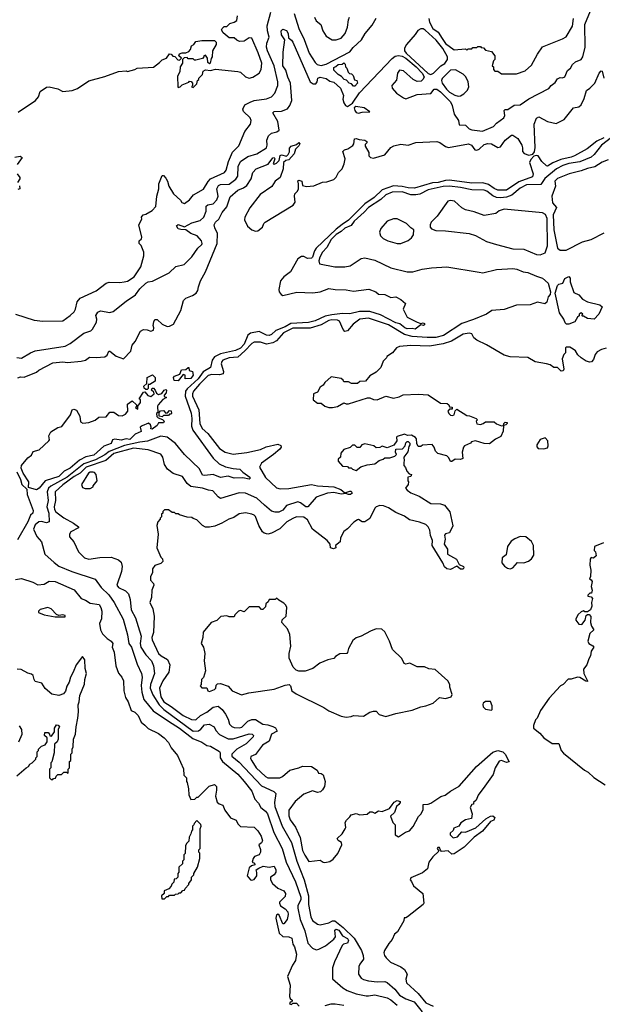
# Model space of a CAD drawing. Extents: x 2210602 to 2357277, y 510288 to 673808.
# Tile 362 of 464: x 2290579 to 2295265, y 616272 to 624195. Entities that reach past the tile are written whole.
import ezdxf

# ---------------------------------------------------------------- set-up
doc = ezdxf.new("R2010")
doc.units = 0

msp = doc.modelspace()

# ---------------------------------------------------------------- linework, layer by layer
at = {"layer": '0CON05XD'}
for points in [[(2290545, 621826.7), (2290695, 621777.5), (2290765, 621768.8), (2290925, 621772.5), (2290986.4, 621813.6), (2291018, 621845), (2291028.6, 621865), (2291040.8, 621925), (2291064.5, 621955.5), (2291195, 622013.8), (2291274.2, 622075.8), (2291298.3, 622081.7), (2291385, 622080), (2291420, 622085), (2291445, 622091.2), (2291501.2, 622125), (2291552.5, 622205), (2291577.5, 622295), (2291577.5, 622325), (2291557, 622377), (2291540, 622395), (2291540, 622415), (2291558.3, 622431.7), (2291562.5, 622445), (2291537.5, 622545), (2291560.7, 622589.3), (2291560, 622605), (2291572.5, 622625), (2291595, 622628.8), (2291645, 622659.2), (2291675, 622692.5), (2291682, 622775), (2291698, 622835), (2291698.8, 622875), (2291725, 622940), (2291735, 622940), (2291755, 622920), (2291769.2, 622895), (2291778.6, 622855), (2291815, 622793.8), (2291872, 622742), (2291883.2, 622723.2), (2291905, 622716.2), (2291945, 622746.7), (2291976.2, 622785), (2292057.9, 622832.1), (2292095.9, 622894.1), (2292115, 622913.6), (2292225.7, 622965), (2292240, 622985), (2292260, 623055), (2292291.7, 623128.3), (2292340.9, 623179.1), (2292390.8, 623295), (2292436.2, 623355), (2292440, 623385), (2292433.8, 623405), (2292380, 623455), (2292373.1, 623475), (2292390.2, 623509.8), (2292432, 623532), (2292465, 623544.4), (2292565, 623558.1), (2292605.5, 623574.5), (2292632, 623605), (2292654.3, 623665), (2292656.7, 623695), (2292626, 623825), (2292571.3, 623945), (2292564.7, 623975), (2292567.5, 624005), (2292586.7, 624055), (2292572.5, 624105), (2292570.5, 624145), (2292600, 624255)], [(2292698, 623935), (2292713, 624033), (2292685, 624073.3), (2292682, 624105), (2292695, 624118.8), (2292725, 624108), (2292737.5, 624085), (2292740, 624050), (2292765, 624031.2), (2292775, 624013.3), (2292915, 623695.7), (2292938.7, 623678.7), (2292960, 623680), (2292972.5, 623695), (2292978.1, 623725), (2292995, 623733.5), (2293045, 623722.2), (2293075, 623700), (2293105, 623692.7), (2293158.9, 623645), (2293182.5, 623585), (2293179.2, 623555), (2293185.4, 623525), (2293199.5, 623505), (2293215, 623496.9), (2293255.6, 623524.4), (2293313.1, 623606.9), (2293575, 623883.8), (2293599.6, 623900.4), (2293625, 623907.2), (2293655, 623900.8), (2293685, 623885.8), (2293769.1, 623815), (2293816.5, 623765), (2293831.6, 623735), (2293825, 623716.1), (2293809, 623701), (2293775, 623698.6), (2293743.2, 623713.2), (2293665, 623783.9), (2293635, 623788.4), (2293618.8, 623765), (2293610.5, 623709.5), (2293571.4, 623665), (2293575.3, 623645), (2293609.3, 623605), (2293665, 623565.6), (2293685, 623559.4), (2293777, 623593), (2293885, 623600), (2293913.1, 623635), (2293935, 623636.7), (2293965, 623615.6), (2294045.3, 623535.3), (2294058.6, 623505), (2294073.4, 623435), (2294108.4, 623385), (2294115, 623348.8), (2294165, 623346), (2294195, 623317.5), (2294215, 623309.4), (2294302.8, 623297.2), (2294390, 623335), (2294415, 623361.9), (2294472.9, 623405), (2294480, 623425), (2294476.7, 623463.3), (2294485, 623472.5), (2294505, 623473.3), (2294555, 623506.5), (2294605, 623509.2), (2294675, 623557.1), (2294835, 623640), (2294855, 623666.2), (2294885, 623690), (2294905, 623720), (2294925, 623728.8), (2294945, 623726.7), (2294963.9, 623736.1), (2294984, 623785), (2295008.8, 623805), (2295026.7, 623835), (2295050, 623855), (2295095.6, 623875), (2295107.5, 623895), (2295127.1, 623975), (2295124.6, 624155.4), (2295171.2, 624265)], [(2290568.3, 623451.7), (2290707.5, 623545), (2290730, 623575), (2290745, 623616.7), (2290795, 623651.2), (2290815, 623654), (2290885, 623638.8), (2290925, 623616.2), (2291000, 623625), (2291045, 623640), (2291136.1, 623703.9), (2291265, 623738.8), (2291375, 623778.8), (2291435, 623782.5), (2291445, 623777.5), (2291505, 623793.3), (2291525, 623806), (2291655, 623813.3), (2291705, 623850), (2291725, 623873.3), (2291760, 623885), (2291785, 623920), (2291798.3, 623918.3), (2291811.7, 623901.7), (2291828.3, 623898.3), (2291851.7, 623871.7), (2291865, 623870), (2291880, 623885), (2291860, 623905), (2291865, 623920), (2291885, 623927.5), (2291915, 623927.5), (2291940.7, 623939.3), (2291952.5, 623955), (2291960, 623985), (2291980, 623995), (2291995, 624020), (2292045, 624026.7), (2292145, 624027.5), (2292160, 624015), (2292160, 623995), (2292130, 623945), (2292127.5, 623895), (2292118.3, 623881.7), (2292110, 623845), (2292105, 623840), (2292091.7, 623851.7), (2292090, 623885), (2292075, 623910), (2292060, 623905), (2292060, 623895), (2292048.3, 623881.7), (2291995, 623870), (2291985, 623870), (2291975, 623880), (2291935, 623880), (2291925, 623890), (2291901.7, 623888.3), (2291890, 623875), (2291890, 623845), (2291870, 623815), (2291867.5, 623775), (2291848.3, 623741.7), (2291850, 623655), (2291855, 623650), (2291870, 623655), (2291885, 623670), (2291938.3, 623691.7), (2291945, 623700), (2291958.3, 623698.3), (2291970, 623685), (2291970, 623665), (2291960, 623655), (2291975, 623650), (2292005, 623680), (2292010, 623705), (2292020, 623715), (2292020, 623725), (2292050, 623755), (2292055, 623780), (2292075, 623792.5), (2292115, 623787.5), (2292155, 623797.5), (2292335, 623778.8), (2292355, 623773.8), (2292395.9, 623735.9), (2292425, 623723.8), (2292455, 623733.3), (2292504.2, 623765.8), (2292522, 623795), (2292525.9, 623844.1), (2292497.6, 623927.6), (2292445.9, 624045.9), (2292425, 624050), (2292385, 624023.3), (2292348.3, 624018.3), (2292325, 624030), (2292305, 624050), (2292265, 624050), (2292215, 624090), (2292203.6, 624113.6), (2292207.5, 624125), (2292225, 624140), (2292245, 624140), (2292270, 624165), (2292305, 624174), (2292325, 624188.8), (2292330, 624225)], [(2292786.5, 624245), (2292824.5, 624125), (2292867.8, 624035), (2292907.5, 623925), (2292955, 623850), (2292972.5, 623835), (2293005, 623827.5), (2293045, 623838.1), (2293235, 623936.7), (2293260.1, 623969.9), (2293327.3, 624032.7), (2293357.1, 624085), (2293415, 624150), (2293445, 624206)], [(2292951.2, 624215), (2292963.8, 624185), (2293000, 624155), (2293016.2, 624105), (2293043, 624063), (2293092, 624032), (2293125, 624032), (2293165, 624046), (2293196.4, 624083.6), (2293215.7, 624135), (2293222.5, 624195), (2293232, 624215)], [(2293870, 624205), (2293875.8, 624175), (2293902.5, 624125), (2293943.9, 624093.9), (2293978, 624045), (2294002.9, 624002.9), (2294075, 623953.3), (2294165, 623960), (2294175, 623950), (2294185, 623960), (2294215, 623960), (2294225, 623970), (2294255, 623970), (2294265, 623980), (2294285, 623980), (2294291.7, 623971.7), (2294308.3, 623968.3), (2294325, 623950), (2294375, 623940), (2294400, 623905), (2294400, 623875), (2294390, 623865), (2294380, 623825), (2294390, 623815), (2294390, 623795), (2294401.7, 623781.7), (2294425, 623780), (2294455, 623760), (2294575, 623760), (2294645, 623782.5), (2294695, 623830), (2294743, 623917), (2294783.9, 623976.1), (2294945, 624040), (2294975, 624057.5), (2295026.4, 624143.6), (2295034, 624205)], [(2293885, 623753.8), (2293906.4, 623763.6), (2293967.5, 623825), (2293997.7, 623842.3), (2294018.8, 623875), (2294020.8, 623895), (2293983.1, 623963.1), (2293929.7, 624029.7), (2293841.2, 624111.2), (2293825, 624120.6), (2293805, 624122), (2293780.7, 624109.3), (2293760.8, 624075), (2293690, 623995), (2293673.1, 623965), (2293672.9, 623945), (2293687.3, 623925), (2293865, 623762), (2293885, 623753.8)], [(2290556.1, 621476.1), (2290595, 621472), (2290665, 621514), (2290705, 621529.2), (2290945, 621568), (2290985, 621590), (2291095, 621672.9), (2291151.7, 621691.7), (2291166, 621705), (2291197.6, 621762.4), (2291200.8, 621785), (2291190.8, 621815), (2291207.6, 621842.4), (2291228.3, 621851.7), (2291305, 621839.2), (2291332.3, 621847.7), (2291435, 621930), (2291510.3, 621979.7), (2291545, 622028.6), (2291594.2, 622075), (2291613.3, 622085), (2291648.7, 622091.3), (2291780.9, 622159.1), (2291835, 622210), (2291902.5, 622225), (2291965, 622286.2), (2292013, 622357), (2292044, 622385), (2292048, 622395), (2292042, 622415), (2292005.5, 622455.5), (2291955, 622475.7), (2291915, 622504), (2291875, 622506), (2291855, 622513.1), (2291840.8, 622535), (2291855, 622546.9), (2291905, 622528), (2291965, 622559.6), (2292030.8, 622579.2), (2292059.5, 622605), (2292079.4, 622655), (2292080, 622695), (2292092.5, 622705), (2292135, 622714.4), (2292165.6, 622745), (2292174.5, 622775.5), (2292165.9, 622835), (2292178.7, 622861.3), (2292195, 622869.6), (2292265, 622872.5), (2292318.3, 622911.7), (2292333.8, 622936.2), (2292336.2, 623015), (2292354.4, 623055), (2292415, 623093.3), (2292486.7, 623115), (2292563.3, 623165), (2292569.2, 623185), (2292565.8, 623225), (2292580.2, 623259.8), (2292605, 623282.9), (2292647.6, 623292.4), (2292666.2, 623305), (2292655.6, 623375), (2292616, 623445), (2292625, 623457.1), (2292685, 623460), (2292731.9, 623478.1), (2292752, 623505), (2292768.1, 623545), (2292757.3, 623685), (2292735, 623731.2), (2292719.6, 623789.6), (2292694.5, 623825), (2292698, 623935)], [(2292016.4, 622046.4), (2292034.2, 622095), (2292074.4, 622165), (2292167.3, 622395), (2292171.1, 622475), (2292148.9, 622518.9), (2292144.5, 622545.5), (2292154.3, 622565), (2292181.4, 622588.6), (2292206.9, 622643.1), (2292245, 622688), (2292270.9, 622769.1), (2292335, 622824.4), (2292379.1, 622840.9), (2292405, 622860.8), (2292440.8, 622915), (2292454.1, 622965.9), (2292480, 622995), (2292576.7, 623033.3), (2292615, 623083.8), (2292625, 623086), (2292630, 623075), (2292617.5, 623035), (2292625, 623031.2), (2292645, 623039.2), (2292667.5, 623062.5), (2292675, 623102), (2292685, 623107.1), (2292725, 623098), (2292739.7, 623110.3), (2292748.1, 623131.9), (2292749.5, 623160.5), (2292762.7, 623177.3), (2292805, 623192), (2292825, 623207.5), (2292832, 623195), (2292825, 623178.8), (2292797.1, 623152.9), (2292785.5, 623114.5), (2292745, 623067.5), (2292719.3, 623060.7), (2292700, 623045), (2292699.4, 622995), (2292674, 622925), (2292635, 622895.8), (2292606.3, 622853.7), (2292512.9, 622787.1), (2292429.5, 622680.5), (2292390.5, 622605), (2292387.5, 622585), (2292412.4, 622532.4), (2292445, 622503.3), (2292475, 622492.5), (2292495, 622496.7), (2292533.3, 622525), (2292543.8, 622555), (2292554.2, 622565.8), (2292778, 622702), (2292793.6, 622726.4), (2292788.8, 622775), (2292793.3, 622795), (2292813.3, 622815), (2292822.5, 622835), (2292823, 622873), (2292815, 622897.5), (2292825, 622902.5), (2292847.5, 622895), (2292855, 622860), (2292885, 622853.8), (2292945, 622857.5), (2293015, 622886.7), (2293049.3, 622890.7), (2293105, 622910), (2293125, 622927.5), (2293144.2, 622965.8), (2293174, 622996), (2293190, 623035), (2293196.7, 623075), (2293177.5, 623135), (2293191.7, 623148.3), (2293217.5, 623155), (2293257.7, 623182.3), (2293266.7, 623195), (2293272.5, 623235), (2293285, 623240), (2293310.7, 623230.7), (2293355, 623226.7), (2293370, 623215), (2293370, 623205), (2293358.3, 623191.7), (2293358.3, 623178.3), (2293387.5, 623125), (2293388.3, 623098.3), (2293400, 623085), (2293425, 623080), (2293515, 623108.8), (2293564.1, 623165.9), (2293589.5, 623180.5), (2293645, 623192.5), (2293703.6, 623186.4), (2293765, 623206.2), (2293935, 623214.3), (2293957.4, 623207.4), (2294003.6, 623173.6), (2294026.9, 623166.9), (2294190, 623195), (2294212, 623185), (2294238.8, 623148.8), (2294255, 623146), (2294275, 623154.2), (2294315, 623190), (2294345, 623198.9), (2294375, 623195.8), (2294425, 623167.5), (2294445, 623172), (2294484, 623225), (2294535, 623266), (2294545, 623267.1), (2294585, 623238.1), (2294617.7, 623185), (2294624.4, 623165), (2294624.3, 623135), (2294637.3, 623117.3), (2294675, 623104.1), (2294706.7, 623113.3), (2294718.5, 623131.5), (2294725.4, 623165.4), (2294716.2, 623355), (2294736.1, 623403.9), (2294755, 623413.3), (2294825, 623376), (2294895, 623360), (2294958.9, 623391.1), (2295033.2, 623486.8), (2295077.5, 623495), (2295095, 623511.2), (2295118.7, 623561.3), (2295138.8, 623625), (2295165.7, 623644.3), (2295203.8, 623685), (2295240, 623765), (2295255, 623782.5), (2295265, 623780), (2295278, 623725)], [(2293275, 623660), (2293265, 623660), (2293248.3, 623678.3), (2293230, 623685), (2293208.3, 623708.3), (2293190, 623715), (2293168.3, 623738.3), (2293140, 623755), (2293105, 623790), (2293105, 623810), (2293122.5, 623817.5), (2293140, 623835), (2293171.7, 623838.3), (2293185, 623847.5), (2293198.3, 623838.3), (2293200, 623815), (2293210, 623805), (2293221.7, 623771.7), (2293231.7, 623761.7), (2293248.3, 623758.3), (2293260, 623745), (2293271.7, 623711.7), (2293290, 623705), (2293297.5, 623685), (2293275, 623660)], [(2294105, 623580.5), (2294125, 623582.2), (2294152, 623598), (2294181.4, 623628.6), (2294192.5, 623655), (2294185.7, 623695), (2294166.7, 623735), (2294146.7, 623756.7), (2294085, 623790.8), (2294045, 623790), (2293977.7, 623722.3), (2293971.2, 623705), (2293977.5, 623685), (2294011.1, 623635), (2294035, 623612.2), (2294077.7, 623587.7), (2294105, 623580.5)], [(2293305, 623442.5), (2293335, 623451.4), (2293395.8, 623454.2), (2293350.6, 623485), (2293283.5, 623496.5), (2293270.5, 623485), (2293273.7, 623463.7), (2293285, 623448.5), (2293305, 623442.5)], [(2295276.4, 623245), (2295221.2, 623218.8), (2295142.9, 623155), (2295040.7, 623099.3), (2295015, 623087.7), (2294931.3, 623068.7), (2294867.1, 623042.9), (2294825, 623015.4), (2294815, 623018.2), (2294778.2, 623055), (2294749.4, 623099.4), (2294735, 623102.9), (2294713.2, 623096.8), (2294689, 623071), (2294680.3, 623045), (2294709.1, 622955), (2294705, 622930), (2294595, 622891.3), (2294495, 622822.5), (2294425, 622824.1), (2294395, 622836.7), (2294348.7, 622868.7), (2294305, 622881.9), (2294215, 622879.2), (2294035, 622903.1), (2294005, 622902), (2293945, 622884), (2293898.6, 622881.4), (2293755, 622839.2), (2293705, 622841.6), (2293655, 622852.2), (2293585, 622857.4), (2293493.8, 622826.2), (2293430.3, 622765), (2293355, 622712.5), (2293225, 622580.7), (2293172.1, 622547.9), (2293125, 622509.5), (2292963.2, 622356.8), (2292949.3, 622335), (2292935.3, 622285), (2292925.5, 622275), (2292895, 622273.8), (2292865, 622288.5), (2292845, 622290), (2292815, 622270.4), (2292756.2, 622165), (2292704.6, 622125.4), (2292677.2, 622092.8), (2292663.6, 622025), (2292665.6, 622005), (2292682.4, 621982.4), (2292695, 621975.8), (2292808.2, 622001.8), (2292937.9, 621997.9), (2292995, 622006), (2293065, 622031.9), (2293115.8, 622024.2), (2293205, 622022.5), (2293265, 622010.6), (2293387, 622027), (2293442.5, 622005), (2293465, 621986.7), (2293515, 621983.8), (2293565, 621958.8), (2293605, 621966), (2293645, 621942.5), (2293681.7, 621911.7), (2293663.3, 621865), (2293695, 621802.5), (2293775, 621761.2), (2293805, 621750), (2293825, 621756.2), (2293835, 621750), (2293835, 621740), (2293827, 621733), (2293805, 621740), (2293760, 621705), (2293735, 621710.8), (2293695, 621707.9), (2293675.8, 621715), (2293636.8, 621746.8), (2293605, 621756.5), (2293481.3, 621821.3), (2293395, 621847.9), (2293312.5, 621847.5), (2293235, 621828.8), (2293175, 621831.4), (2293091, 621819), (2293035, 621810.5), (2292955, 621772.6), (2292902.8, 621757.2), (2292760.9, 621749.1), (2292715, 621724), (2292638.2, 621695), (2292605, 621662.3), (2292585, 621653.3), (2292565, 621656.7), (2292504.5, 621685.5), (2292435, 621672.3), (2292412.9, 621657.1), (2292385.3, 621585), (2292355, 621551.9), (2292315, 621532.3), (2292195, 621505.7), (2292145, 621481.6), (2292127.4, 621455), (2292115, 621396.9), (2292055, 621362.5), (2292013.6, 621306.4), (2291927, 621225), (2291913.9, 621205), (2291909.5, 621165), (2291958.6, 621028.6), (2291964.5, 620985), (2291961.1, 620925), (2291970.8, 620890.9), (2292136, 620666), (2292182.3, 620622.3), (2292235, 620597.3), (2292295, 620582.5), (2292348.7, 620578.7), (2292373.8, 620553.8), (2292430, 620515), (2292433.3, 620505), (2292425, 620496.7), (2292375, 620508.9), (2292305, 620505.7), (2292255, 620522.9), (2292195, 620511.4), (2292134.6, 620534.6), (2292067.1, 620527.1), (2292050.6, 620530.6), (2292025, 620581.4), (2291903.8, 620695), (2291832.5, 620785), (2291765, 620834.4), (2291715, 620843.8), (2291606.5, 620803.5), (2291545, 620795.8), (2291422.5, 620767.5), (2291298.9, 620721.1), (2291265, 620693.9), (2291187.9, 620652.1), (2291095, 620622), (2290960, 620515), (2290828.8, 620441.2), (2290810.4, 620425), (2290800.3, 620395), (2290807.3, 620327.3), (2290798.1, 620275), (2290814.2, 620225), (2290817.5, 620155), (2290795, 620147.1), (2290755, 620157.5), (2290733.8, 620155), (2290705, 620130), (2290691.1, 620095), (2290716.4, 620036.4), (2290753.6, 619993.6), (2290781.2, 619895), (2290856.4, 619826.4), (2290895, 619798.1), (2290998.8, 619755), (2291185, 619692.5), (2291235.4, 619625.4), (2291295, 619566.7), (2291340, 619505), (2291411.4, 619371.4), (2291446.7, 619245), (2291457.9, 619175), (2291478.2, 619145), (2291525, 619010), (2291560, 618935), (2291565.5, 618905), (2291556.2, 618836.2), (2291560.4, 618785), (2291578.5, 618725), (2291653.3, 618633.3), (2291775, 618550), (2291865, 618495.3), (2291970.8, 618410.8), (2292045, 618380.6), (2292085, 618354.2), (2292115, 618348.1), (2292185.8, 618305.8), (2292192, 618295), (2292192.9, 618255), (2292209.5, 618225), (2292332.9, 618125), (2292385, 618064.2), (2292445, 617986), (2292471.7, 617921.7), (2292500.3, 617890.3), (2292518.8, 617855), (2292555, 617827.5), (2292572.2, 617805), (2292622.7, 617655), (2292689.5, 617525), (2292721.8, 617415), (2292797.7, 617257.7), (2292840, 617135), (2292839.6, 617115), (2292816.5, 617065), (2292815.5, 617045), (2292836.4, 616955), (2292872.6, 616862.6), (2292897.1, 616765), (2292935, 616723.2), (2292965, 616711.5), (2292984, 616716), (2293038.7, 616741.3), (2293105, 616796), (2293119.4, 616815), (2293115, 616868.8), (2293125, 616876.2), (2293145, 616870), (2293175, 616824.4), (2293215, 616801.4), (2293224.4, 616785), (2293215, 616764.4), (2293184.4, 616755.6), (2293173.3, 616745), (2293110, 616615), (2293094.3, 616565.7), (2293095, 616477.5), (2293177.1, 616405), (2293212.7, 616382.7), (2293285, 616356.1), (2293365, 616341.2), (2293385, 616339.1), (2293435, 616347.8), (2293535.5, 616325.5), (2293565, 616308.6), (2293615, 616265.6)], [(2295375, 623272.7), (2295259.6, 623185), (2295199.6, 623110.4), (2295175, 623089.6), (2295085, 623050.5), (2294995, 623037.6), (2294947.1, 623022.9), (2294897.9, 622995), (2294804.1, 622915.9), (2294770.7, 622869.3), (2294655, 622865.2), (2294605, 622839.6), (2294537.5, 622782.5), (2294495, 622766.6), (2294445, 622760.3), (2294415, 622764.7), (2294385, 622778.7), (2294337.1, 622815), (2294315, 622822.1), (2294215, 622826.7), (2294123.3, 622845), (2294035, 622854.7), (2293985, 622853.7), (2293865, 622825.2), (2293798.4, 622791.6), (2293765.3, 622784.7), (2293725, 622786.1), (2293655, 622809.5), (2293575, 622808.1), (2293524.5, 622785), (2293482.8, 622747.2), (2293385, 622682.8), (2293349.3, 622645), (2293270.4, 622575), (2293245, 622539.5), (2293195, 622518.1), (2293165, 622491), (2293125, 622466.5), (2293084.2, 622425), (2293048.5, 622361.5), (2293015.7, 622325), (2292993.3, 622285), (2292985.8, 622255), (2292991.7, 622231.7), (2293115, 622206.2), (2293195, 622206.2), (2293235.9, 622214.1), (2293326.4, 622273.6), (2293355, 622278.8), (2293435, 622260), (2293565, 622198.6), (2293695, 622165.8), (2293740, 622165), (2293815, 622188.8), (2293890.5, 622199.5), (2294015, 622206.2), (2294275, 622163.8), (2294305, 622158.8), (2294415, 622186), (2294545, 622193.8), (2294577.3, 622187.3), (2294627.5, 622165), (2294665, 622161.1), (2294735, 622130.6), (2294785, 622116.2), (2294829.4, 622075), (2294847.8, 622005), (2294845.8, 621985), (2294830, 621965), (2294818.8, 621921.2), (2294801.7, 621908.3), (2294745, 621922.5), (2294685, 621899.5), (2294575, 621897.8), (2294475, 621863.6), (2294377.5, 621855), (2294333.7, 621826.3), (2294228.4, 621781.6), (2294135, 621750.4), (2293987.2, 621652.8), (2293925, 621638.3), (2293857.8, 621637.7), (2293736, 621646), (2293675, 621661.4), (2293545, 621740), (2293385, 621793.2), (2293315, 621784.5), (2293260.6, 621745), (2293215, 621692), (2293195, 621686.2), (2293181.9, 621701.9), (2293150.2, 621770.2), (2293135, 621778.2), (2293088.7, 621778.7), (2293065, 621773.2), (2293005, 621739.7), (2292915, 621712.8), (2292775, 621712.5), (2292700.9, 621675), (2292645, 621611.8), (2292615.8, 621595), (2292565, 621584.6), (2292515, 621600), (2292465, 621601.2), (2292445, 621588.2), (2292390.7, 621529.3), (2292335, 621480), (2292265, 621473.1), (2292214.4, 621455), (2292204.4, 621445), (2292200, 621425), (2292218.9, 621365), (2292214.5, 621345.5), (2292185, 621337.1), (2292125, 621341.2), (2292095, 621330.9), (2292025, 621263.5), (2291976.7, 621205), (2291968.2, 621185), (2291969.6, 621165), (2292019.7, 621055), (2292028.9, 620945), (2292047.3, 620905), (2292093.6, 620865), (2292185.6, 620745), (2292231.2, 620715), (2292295, 620700), (2292405, 620712), (2292515, 620737.1), (2292562.2, 620757.8), (2292655, 620778.1), (2292678.3, 620768.3), (2292681.2, 620755), (2292671.2, 620738.8), (2292620, 620695), (2292524.3, 620625.7), (2292508, 620595), (2292555, 620511.4), (2292645, 620427.1), (2292675, 620420), (2292745, 620423.8), (2292925.5, 620454.5), (2292975, 620444.6), (2293105, 620435.5), (2293163.3, 620415), (2293195, 620387.5), (2293235, 620401.2), (2293245, 620400), (2293252.5, 620385), (2293240, 620375), (2293225, 620373.8), (2293201.7, 620381.7), (2293165, 620378), (2293105, 620390.6), (2293055, 620384.5), (2292965, 620351.9), (2292896.7, 620275), (2292881.2, 620275), (2292838.6, 620308.6), (2292815, 620314.4), (2292725, 620284.6), (2292695, 620249.4), (2292663.2, 620233.2), (2292635, 620231.9), (2292605, 620240.8), (2292549.1, 620289.1), (2292485.4, 620345.4), (2292395, 620385.7), (2292345, 620388.6), (2292195, 620343.3), (2292175, 620356.7), (2292132.5, 620405), (2292098.8, 620408.8), (2292050, 620425), (2291955, 620439.2), (2291925, 620462), (2291887.9, 620517.9), (2291812.6, 620542.6), (2291769.1, 620579.1), (2291744, 620615), (2291731.2, 620675), (2291715, 620700), (2291613.4, 620733.4), (2291495, 620747.7), (2291336.7, 620705), (2291271.7, 620648.3), (2291115, 620593), (2291065, 620546.4), (2291018.6, 620518.6), (2290925, 620451.3), (2290865.6, 620395), (2290867.1, 620325), (2290855.6, 620275), (2290858.5, 620255), (2290871.1, 620235), (2290935, 620186), (2291012.5, 620145), (2291051.2, 620115), (2291052.5, 620105), (2290990, 620075), (2290980, 620055), (2290980, 620035), (2291014.1, 619994.1), (2291052.7, 619912.7), (2291100, 619865), (2291135, 619853.8), (2291225, 619866.2), (2291315, 619870), (2291375, 619848.8), (2291395, 619830), (2291404.2, 619795), (2291398.8, 619755), (2291361.2, 619645), (2291373.3, 619625), (2291429.4, 619599.4), (2291453.1, 619575), (2291468.6, 619528.6), (2291475, 619446.7), (2291511.7, 619381.7), (2291531.5, 619311.5), (2291556.5, 619235), (2291548.9, 619175), (2291553.1, 619145), (2291592.7, 619085), (2291638.5, 619035), (2291656.5, 618995), (2291662.5, 618935), (2291631.1, 618845), (2291628.2, 618815), (2291651, 618761), (2291702, 618682), (2291739.6, 618645), (2291975, 618470.5), (2292017.7, 618472.3), (2292036.7, 618485), (2292065, 618520.8), (2292104.1, 618525.9), (2292143.3, 618505), (2292157.5, 618475), (2292185, 618442.9), (2292255, 618408.2), (2292295, 618408.7), (2292425, 618447.8), (2292450, 618445), (2292460, 618435), (2292458.2, 618425), (2292401, 618369), (2292324.4, 618325), (2292285.8, 618285), (2292285, 618267.5), (2292345, 618221.4), (2292525, 618029.1), (2292622, 617985), (2292639.1, 617969.1), (2292628.1, 617895), (2292630.8, 617865), (2292690.4, 617705), (2292765.3, 617575), (2292807.3, 617425), (2292868.4, 617275), (2292902.4, 617145), (2292901.5, 617075), (2292920, 616975), (2292935, 616947.5), (2292975, 616918), (2292995, 616912.5), (2293065, 616928.2), (2293095, 616943.4), (2293115, 616943.5), (2293181.2, 616891.2), (2293268.4, 616805), (2293328.2, 616705), (2293343.1, 616665), (2293344.4, 616635), (2293314, 616595), (2293307.5, 616575), (2293304, 616515), (2293325, 616483.3), (2293345, 616471.2), (2293385, 616460), (2293455, 616453.5), (2293515, 616455.6), (2293535, 616447.5), (2293596.9, 616395), (2293635, 616346.5), (2293686, 616315), (2293751.2, 616291.2), (2293815, 616212)], [(2290539.3, 623089.3), (2290583.6, 623096.4), (2290600, 623085), (2290559.5, 623030.5)], [(2295313, 623067), (2295265, 623048.8), (2295205, 623010), (2295145, 622998.5), (2295095, 622978.1), (2294997.5, 622955), (2294905, 622917.1), (2294883.1, 622895), (2294887.7, 622855), (2294858.6, 622775), (2294865, 622720.8), (2294896, 622685), (2294869.6, 622625), (2294874.5, 622505), (2294905, 622356.2), (2294925, 622341.4), (2294975, 622340.8), (2295105, 622406.2), (2295175, 622426.7), (2295278.8, 622481.2)], [(2290560, 622955), (2290580, 622925), (2290580, 622915), (2290562.5, 622885)], [(2290577, 622857), (2290580, 622835), (2290565, 622827.5)], [(2294765, 622302.5), (2294805, 622318.8), (2294824.6, 622375), (2294822, 622595), (2294807.3, 622627.3), (2294785, 622641.8), (2294475, 622670), (2294435, 622656.7), (2294410, 622635), (2294315, 622620), (2294235, 622650), (2294164.1, 622664.1), (2294135, 622680), (2294075.9, 622735.9), (2294045, 622740), (2294022.5, 622735), (2293937.5, 622615), (2293890, 622565), (2293880, 622545), (2293880, 622525), (2293891.7, 622511.7), (2293925, 622500), (2294005, 622496.7), (2294195, 622473.3), (2294245, 622457.5), (2294335, 622410), (2294415, 622386.2), (2294545, 622352), (2294635, 622349.2), (2294735, 622306), (2294765, 622302.5)], [(2293645, 622393.3), (2293705, 622417.5), (2293729.3, 622440.7), (2293747, 622463), (2293750, 622505), (2293725, 622520), (2293690, 622555), (2293615, 622592.5), (2293585, 622592.5), (2293535, 622572.5), (2293483.3, 622515), (2293472.5, 622485), (2293482.5, 622455), (2293502.5, 622435), (2293540, 622415), (2293613.9, 622393.9), (2293645, 622393.3)], [(2294995, 621744.2), (2294976.1, 621746.1), (2294966.7, 621755), (2294956.7, 621785), (2294921.2, 621835), (2294885.6, 621995), (2294903.6, 622056.4), (2294915, 622066), (2294947.5, 622075), (2294965, 622113.3), (2294995, 622127.5), (2295006.7, 622115), (2295006.7, 622085), (2295035, 622000), (2295075, 621980), (2295105, 621947.1), (2295145, 621925.6), (2295245, 621900), (2295263.3, 621885), (2295237.5, 621825), (2295200, 621785), (2295145, 621790), (2295115, 621810), (2295105, 621810), (2295100, 621815), (2295107.5, 621825), (2295095, 621837.5), (2295080, 621825), (2295078.3, 621811.7), (2295065, 621800), (2295045, 621763.3), (2294995, 621744.2)], [(2290563, 621313), (2290585, 621320), (2290615, 621318.6), (2290715, 621360), (2290734.3, 621375.7), (2290845, 621433.8), (2290925, 621441.2), (2290965, 621436), (2291075, 621448), (2291107.5, 621455), (2291140.7, 621479.3), (2291195, 621476.2), (2291265, 621482.5), (2291282.5, 621495), (2291295, 621527.5), (2291305, 621527.5), (2291355, 621487.5), (2291415, 621466.7), (2291473.6, 621526.4), (2291483.8, 621575), (2291506.7, 621605), (2291550.7, 621689.3), (2291575, 621703.3), (2291605, 621700), (2291635, 621687.5), (2291655, 621697.5), (2291658.8, 621715), (2291652.5, 621735), (2291657.5, 621765), (2291667.5, 621782.5), (2291685, 621783.3), (2291725.7, 621745.7), (2291765, 621726), (2291785, 621728), (2291815, 621744), (2291875.5, 621855), (2291896.5, 621935), (2291915, 621953.5), (2291970, 621975), (2291998.8, 621995), (2292012, 622015), (2292016.4, 622046.4)], [(2295295, 621551.2), (2295258.3, 621541.7), (2295225, 621522.5), (2295208.3, 621501.7), (2295195, 621460), (2295177, 621443), (2295165, 621440), (2295135, 621447.5), (2295093.9, 621473.9), (2295069.3, 621499.3), (2295049.3, 621529.3), (2295030, 621545), (2295005, 621560), (2294975, 621560), (2294970, 621555), (2294970, 621515), (2294955, 621500), (2294942.5, 621465), (2294956.4, 621383.6), (2294949.3, 621370.7), (2294935, 621367.5), (2294905, 621397.5), (2294875, 621397.5), (2294847, 621417), (2294817, 621427), (2294725, 621442.5), (2294665, 621477.5), (2294525, 621483.3), (2294475, 621496.7), (2294335, 621580), (2294255, 621617.5), (2294232.5, 621635), (2294215, 621667.5), (2294195, 621672.5), (2294145, 621664.2), (2294051.5, 621608.5), (2293985, 621586.4), (2293875, 621568.8), (2293725, 621574.2), (2293633.6, 621566.4), (2293610, 621555), (2293577.5, 621515), (2293532.5, 621485), (2293530, 621475), (2293503, 621447), (2293483, 621397), (2293445, 621357.5), (2293395, 621330), (2293360, 621285), (2293315, 621282.5), (2293295, 621267.5), (2293248.3, 621268.3), (2293225, 621280), (2293185, 621280), (2293180, 621295), (2293165, 621307.5), (2293085, 621322.5), (2293032.5, 621275), (2293020, 621255), (2292995, 621237.5), (2292975, 621197.5), (2292942.5, 621185), (2292940, 621135), (2292975, 621110), (2293005, 621110), (2293032.5, 621085), (2293066.1, 621073.9), (2293096.1, 621073.9), (2293135, 621083.8), (2293185, 621112.5), (2293205, 621103.3), (2293225, 621103.3), (2293377, 621153), (2293395, 621153.3), (2293425, 621140), (2293455, 621136.7), (2293525, 621166.2), (2293585, 621150.8), (2293630.5, 621159.5), (2293662.7, 621177.3), (2293785, 621181.2), (2293865, 621176.7), (2293965, 621110), (2294017, 621107), (2294030, 621095), (2294035, 621080), (2294058.3, 621078.3), (2294058.3, 621061.7), (2294035, 621060), (2294023.9, 621046.1), (2294031.2, 621025), (2294045, 621012), (2294060.7, 621009.3), (2294072.5, 621015), (2294082.5, 621047.5), (2294095, 621060), (2294175, 621010), (2294197, 621007), (2294250, 620985), (2294260, 620975), (2294250, 620965), (2294255, 620942.5), (2294285, 620937.5), (2294307.5, 620945), (2294325, 620960), (2294395, 620960), (2294415, 620943.3), (2294455, 620927.5), (2294470, 620930), (2294472.5, 620945), (2294483, 620957), (2294500, 620955), (2294500, 620945), (2294490, 620935), (2294470, 620930), (2294466.9, 620885), (2294449.5, 620840.5), (2294405, 620818.8), (2294358.3, 620781.7), (2294315, 620783.8), (2294245, 620806.2), (2294213, 620797), (2294205, 620787.5), (2294157.5, 620765), (2294150, 620755), (2294136.7, 620715), (2294142.5, 620665), (2294125, 620656.7), (2294080.7, 620659.3), (2294055, 620640), (2294045, 620640), (2294030.7, 620670.7), (2294015, 620686.7), (2293943.3, 620703.3), (2293923.9, 620723.9), (2293913.3, 620755), (2293896.1, 620776.1), (2293818.3, 620771.7), (2293805, 620760), (2293785, 620760), (2293772.5, 620785), (2293771.7, 620821.7), (2293763, 620833), (2293731.7, 620851.7), (2293698.3, 620848.3), (2293675, 620860), (2293615, 620840), (2293610, 620835), (2293612.5, 620805), (2293588.3, 620771.7), (2293535, 620750), (2293495, 620762.5), (2293477, 620753), (2293445, 620750), (2293426.4, 620766.4), (2293355, 620782.5), (2293330, 620775), (2293315, 620752.5), (2293293, 620753), (2293275, 620770), (2293255, 620770), (2293237, 620753), (2293185, 620737.5), (2293163, 620707), (2293160, 620675), (2293141.7, 620658.3), (2293141.7, 620641.7), (2293175, 620602.5), (2293215, 620600), (2293225, 620590), (2293245, 620590), (2293255, 620577.5), (2293285, 620567.5), (2293323.6, 620596.4), (2293375, 620612.5), (2293435, 620620), (2293471.7, 620648.3), (2293501.7, 620658.3), (2293515, 620670), (2293555, 620670), (2293597, 620683), (2293610, 620695), (2293602.5, 620715), (2293605, 620740), (2293657, 620743), (2293680, 620765), (2293685, 620790), (2293695, 620800), (2293705, 620800), (2293717, 620787), (2293717.5, 620775), (2293708.3, 620761.7), (2293701.7, 620718.3), (2293670, 620675), (2293672.5, 620645), (2293667.5, 620635), (2293668.3, 620608.3), (2293681.7, 620591.7), (2293691.7, 620561.7), (2293711.7, 620541.7), (2293730, 620535), (2293725, 620520), (2293700, 620515), (2293700, 620485), (2293707.5, 620475), (2293702.5, 620455), (2293683.3, 620425), (2293695, 620410)], [(2291855, 621290), (2291821.7, 621291.7), (2291817.5, 621315), (2291825, 621327.5), (2291868.3, 621341.7), (2291881.7, 621378.3), (2291915, 621380), (2291935, 621397.5), (2291940, 621395), (2291941.7, 621371.7), (2291970, 621365), (2291973.8, 621335), (2291955, 621308), (2291910, 621305), (2291910, 621335), (2291895, 621340), (2291855, 621290)], [(2291605, 621220), (2291595, 621220), (2291580.7, 621230.7), (2291577.5, 621245), (2291601.7, 621268.3), (2291603.3, 621315), (2291647, 621337), (2291670, 621315), (2291670, 621285), (2291625, 621260), (2291611.7, 621258.3), (2291611.7, 621228.3), (2291605, 621220)], [(2290715, 620413.1), (2290650.3, 620430.3), (2290653.1, 620475), (2290607.5, 620545), (2290592, 620585), (2290593.2, 620606.8), (2290645, 620670), (2290675, 620690), (2290688.3, 620721.7), (2290735.5, 620734.5), (2290813.3, 620805), (2290820, 620815), (2290813.9, 620846.1), (2290830.5, 620879.5), (2290885, 620913.3), (2290919.3, 620920.7), (2290988.8, 621015), (2291000, 621055), (2291015, 621060), (2291035, 621052.5), (2291064, 621005), (2291069.3, 620959.3), (2291088.3, 620948.3), (2291135, 620954), (2291186.7, 620973.3), (2291215, 620997.5), (2291275, 621000), (2291305, 621037.5), (2291337, 621037), (2291375, 621010), (2291403, 621007), (2291429.3, 621020.7), (2291450, 621045), (2291445, 621100), (2291485, 621127.5), (2291520, 621095), (2291520, 621085), (2291510, 621075), (2291528.3, 621061.7), (2291530, 621085), (2291550, 621115), (2291550, 621135), (2291540, 621145), (2291575, 621197.5), (2291585, 621200), (2291610.7, 621170.7), (2291635, 621162.5), (2291660, 621185), (2291658.3, 621198.3), (2291640, 621215), (2291645, 621230), (2291655, 621230), (2291670, 621215), (2291680, 621190), (2291695, 621180), (2291723, 621187), (2291742.5, 621215), (2291755, 621220), (2291760, 621215), (2291757, 621193), (2291740, 621175), (2291741.7, 621161.7), (2291760, 621155), (2291730.7, 621139.3), (2291692.5, 621095), (2291687.5, 621085), (2291690, 621035), (2291680, 621025), (2291681.7, 621001.7), (2291691.7, 620991.7), (2291728.3, 620978.3), (2291740, 620965), (2291735, 620950), (2291695, 620950), (2291685, 620930), (2291645, 620900), (2291633, 620903), (2291637.5, 620915), (2291632.5, 620935), (2291615, 620947.5), (2291565, 620927.5), (2291547.5, 620915), (2291555, 620880), (2291509.3, 620860.7), (2291465, 620816.2), (2291435, 620822), (2291395, 620811.4), (2291345, 620818.8), (2291326.2, 620813.8), (2291315, 620784), (2291256.4, 620763.6), (2291175, 620691.1), (2291112.2, 620677.8), (2291059.3, 620650.7), (2290985.5, 620585), (2290936.6, 620563.4), (2290895, 620520), (2290785, 620484.5), (2290735, 620424), (2290715, 620413.1)], [(2291725, 621000), (2291700, 621005), (2291700, 621035), (2291711.7, 621048.3), (2291735, 621050), (2291755, 621030), (2291768.3, 621031.7), (2291785, 621050), (2291798.3, 621048.3), (2291800, 621025), (2291795, 621020), (2291785, 621020), (2291775, 621010), (2291735, 621010), (2291725, 621000)], [(2294795, 620742.5), (2294825, 620750), (2294830, 620765), (2294827, 620807), (2294805, 620830), (2294765, 620817.5), (2294737.5, 620775), (2294738.3, 620758.3), (2294750, 620745), (2294795, 620742.5)], [(2290556.1, 620556.1), (2290585.6, 620495.6), (2290595.8, 620455), (2290637.3, 620417.3), (2290640, 620375), (2290688.6, 620245), (2290686, 620225), (2290665, 620207.5), (2290645, 620154.2), (2290560.7, 620009.3)], [(2291145, 620422.5), (2291170, 620435), (2291170, 620445), (2291202.5, 620485), (2291193.3, 620535), (2291181.2, 620551.2), (2291170, 620555), (2291145, 620553.1), (2291131.9, 620545), (2291077.5, 620455), (2291085, 620430), (2291105, 620422.5), (2291145, 620422.5)], [(2293695, 620410), (2293725, 620386.7), (2293791.2, 620361.2), (2293885, 620300.8), (2293965, 620298), (2293995, 620288.8), (2294040, 620235), (2294063, 620123), (2294035, 620066.7), (2294002.9, 620057.1), (2293995, 620047.5), (2294000.8, 620015), (2293993.8, 619975), (2294018.8, 619935), (2294020, 619895), (2294091.2, 619855), (2294115, 619810), (2294150, 619795), (2294152.5, 619785), (2294145, 619772.5), (2294125, 619773.3), (2294095, 619797.5), (2294045, 619771.2), (2294015, 619777.5), (2293995, 619792.5), (2293983.3, 619825), (2293897.5, 619965), (2293900, 620005), (2293884.2, 620044.2), (2293877, 620087), (2293863.3, 620115), (2293845, 620132.5), (2293795, 620152.5), (2293715, 620170), (2293675, 620200), (2293605, 620230), (2293545, 620266.9), (2293505, 620284), (2293476.4, 620286.4), (2293447.5, 620275), (2293435, 620263.3), (2293395, 620180), (2293355, 620153.3), (2293335, 620154), (2293305, 620172.5), (2293295, 620170), (2293267, 620153), (2293215, 620097.5), (2293185, 620077.5), (2293160, 620025), (2293157, 619993), (2293120, 619965), (2293122.5, 619945), (2293103.6, 619936.4), (2293080, 619945), (2293076.7, 619975), (2293053.3, 620005), (2292934.3, 620094.3), (2292895, 620170), (2292865, 620192), (2292805, 620194.2), (2292775, 620182.2), (2292727.1, 620155), (2292672.1, 620097.9), (2292605, 620061.9), (2292575, 620055.6), (2292545, 620064.4), (2292532.9, 620075), (2292503.7, 620123.7), (2292475, 620196.7), (2292465, 620208.8), (2292446.1, 620216.1), (2292395, 620226.2), (2292345, 620218.8), (2292301.2, 620188.8), (2292262.5, 620175), (2292205, 620143.3), (2292149.3, 620120.7), (2292105, 620112.5), (2292075, 620112.5), (2292050, 620125), (2292005, 620170), (2291975, 620180), (2291965, 620190), (2291925, 620192.5), (2291865, 620210), (2291855, 620220), (2291835, 620220), (2291825, 620230), (2291805, 620230), (2291775, 620250), (2291745, 620250), (2291731.7, 620238.3), (2291730, 620225), (2291720, 620215), (2291720, 620195), (2291710, 620185), (2291710, 620175), (2291690, 620155), (2291682.5, 620125), (2291692.5, 620055), (2291682.5, 619945), (2291715, 619870), (2291727, 619857), (2291730, 619835), (2291715, 619820), (2291667, 619803), (2291647.5, 619775), (2291647.5, 619745), (2291632.5, 619715), (2291632.5, 619685), (2291655, 619657.5), (2291658, 619645), (2291642.5, 619605), (2291640, 619545), (2291626.2, 619505), (2291650, 619455), (2291662, 619395), (2291654.2, 619265), (2291642.5, 619225), (2291644.3, 619204.3), (2291694.6, 619094.6), (2291716.2, 619075), (2291767.6, 619047.6), (2291786, 619005), (2291779.2, 618945), (2291730, 618875), (2291703.1, 618816.9), (2291714.2, 618745), (2291738.2, 618705), (2291798.4, 618668.4), (2291895.2, 618595.2), (2291961.2, 618565), (2291995, 618560), (2292033.8, 618596.2), (2292085, 618621.8), (2292135, 618662.5), (2292175, 618670), (2292206.7, 618645), (2292235, 618606.7), (2292255, 618566.7), (2292265.7, 618525), (2292285, 618507.1), (2292305, 618499.4), (2292345, 618496.9), (2292365, 618502.2), (2292415, 618550.8), (2292445, 618562.9), (2292475, 618562.9), (2292535, 618526.9), (2292575, 618521.9), (2292615, 618507.5), (2292635.5, 618495.5), (2292648.8, 618471.2), (2292603.8, 618445), (2292585, 618388.8), (2292532.8, 618357.2), (2292475, 618283.3), (2292437.5, 618265), (2292435, 618250), (2292445, 618230), (2292482.5, 618175), (2292555, 618105.8), (2292575, 618094.3), (2292672.5, 618095), (2292694.3, 618105.7), (2292752.8, 618157.2), (2292824.4, 618175.6), (2292855, 618189.2), (2292925, 618186.7), (2292972.5, 618155), (2292981.7, 618131.7), (2293005, 618130), (2293019.3, 618119.3), (2293036.7, 618065), (2293030, 618025), (2293015, 617997.5), (2292998.3, 617981.7), (2292975, 617977.5), (2292935, 617990), (2292865, 617963.3), (2292793.8, 617905), (2292744.2, 617835), (2292745, 617790), (2292755, 617756.7), (2292796.6, 617696.6), (2292822.5, 617645), (2292834.3, 617614.3), (2292855, 617510), (2292871.8, 617471.8), (2292905, 617422.5), (2292995, 617432.5), (2293020, 617415), (2293033, 617413), (2293075, 617422.5), (2293099.3, 617440.7), (2293137.5, 617485), (2293170, 617555), (2293167.5, 617575), (2293140.7, 617590.7), (2293132.5, 617605), (2293172.5, 617645), (2293197.5, 617685), (2293202.5, 617695), (2293197.5, 617735), (2293207.5, 617755), (2293235, 617780), (2293245, 617797.5), (2293285, 617807.5), (2293315, 617797.5), (2293375, 617802.5), (2293395, 617820), (2293415, 617820), (2293435, 617810), (2293465, 617830), (2293495, 617823.3), (2293553.6, 617846.4), (2293574, 617876), (2293592.3, 617897.7), (2293615, 617912.5), (2293640, 617905), (2293640, 617895), (2293629.3, 617880.7), (2293610, 617865), (2293592.5, 617815), (2293562.5, 617785), (2293580, 617735), (2293600, 617715), (2293600, 617635), (2293625, 617620), (2293683, 617657), (2293715, 617667.5), (2293745, 617702.5), (2293786.4, 617783.6), (2293807.5, 617805), (2293825, 617840), (2293825, 617880), (2293865, 617882.5), (2293885, 617890), (2293966.2, 617943.8), (2294001.2, 617955), (2294042.9, 617987.1), (2294115, 618028.6), (2294253.1, 618185), (2294385, 618300.4), (2294425, 618314), (2294465, 618303.8), (2294484.1, 618284.1), (2294516.7, 618223.3), (2294495, 618216.9), (2294455, 618234.1), (2294435, 618228.5), (2294404.7, 618175), (2294388.2, 618121.8), (2294321.4, 618028.6), (2294266.7, 617955), (2294250, 617915), (2294230, 617895), (2294228.3, 617881.7), (2294215, 617880), (2294202.5, 617855), (2294217.5, 617805), (2294212.5, 617767.5), (2294165, 617756.7), (2294127, 617733), (2294110, 617705), (2294071.7, 617688.3), (2294065, 617670), (2294041.7, 617648.3), (2294042.5, 617635), (2294065, 617612), (2294100.7, 617619.3), (2294135, 617660), (2294165, 617657.5), (2294248.3, 617691.7), (2294327.5, 617765), (2294365, 617786.7), (2294385, 617790), (2294400, 617775), (2294392.5, 617755), (2294365, 617742.5), (2294302.5, 617665), (2294235, 617616.7), (2294155, 617536.2), (2294075, 617482.5), (2294055, 617480), (2294025, 617507.5), (2293973, 617503), (2293962.5, 617512.5), (2293956.7, 617535), (2293942.5, 617535), (2293936.7, 617525), (2293950, 617505), (2293901.7, 617458.3), (2293868.6, 617415), (2293858.3, 617361.7), (2293819.7, 617330.3), (2293725, 617290), (2293720, 617275), (2293729.2, 617259.2), (2293746.2, 617225), (2293822.5, 617165), (2293828.8, 617085), (2293823.3, 617075), (2293697.5, 616975), (2293685, 616967.5), (2293671.7, 616968.3), (2293667.5, 616945), (2293617.5, 616855), (2293593.3, 616836.7), (2293575, 616792.5), (2293547.7, 616762.3), (2293513.8, 616705), (2293509.2, 616685), (2293514.2, 616665), (2293526, 616645), (2293561.8, 616611.8), (2293644.5, 616574.5), (2293675, 616552), (2293696, 616515), (2293683.6, 616473.6), (2293690, 616445), (2293785, 616358.1), (2293845, 616284), (2293905, 616257.5)], [(2294525, 619776.2), (2294545, 619783.3), (2294582.3, 619827.7), (2294635, 619824), (2294672.3, 619837.7), (2294695, 619857.5), (2294713.3, 619885), (2294712.5, 619965), (2294696.4, 619996.4), (2294650, 620035), (2294605, 620036.2), (2294561.7, 620018.3), (2294532.3, 619997.7), (2294503.8, 619955), (2294490.7, 619889.3), (2294460, 619865), (2294457.5, 619825), (2294478.3, 619798.3), (2294502.3, 619782.3), (2294525, 619776.2)], [(2295275.9, 619984.1), (2295202.5, 619955), (2295200, 619925), (2295211.7, 619911.7), (2295215, 619880), (2295195, 619862.5), (2295175, 619866.7), (2295168.8, 619855), (2295163.8, 619805), (2295172.5, 619765), (2295170, 619715), (2295162.5, 619695), (2295176.4, 619686.4), (2295183, 619673), (2295176.7, 619635), (2295182.5, 619605), (2295178.3, 619581.7), (2295165, 619580), (2295150, 619565), (2295150, 619555), (2295175, 619550), (2295186.7, 619536.7), (2295177.5, 619505), (2295180, 619475), (2295170, 619445), (2295145, 619430), (2295125, 619430), (2295115, 619437.5), (2295095, 619430), (2295070.7, 619409.3), (2295052.5, 619375), (2295053, 619363), (2295075, 619330), (2295101.7, 619328.3), (2295127, 619363), (2295135, 619400), (2295145, 619410), (2295158.3, 619408.3), (2295171.7, 619391.7), (2295170, 619345), (2295177.5, 619315), (2295196.7, 619285), (2295163.9, 619256.1), (2295150, 619195), (2295156.7, 619175), (2295187.9, 619157.9), (2295196.7, 619145), (2295176.2, 619115), (2295171.4, 619075), (2295157.4, 619052.6), (2295141.4, 619005), (2295115, 618970), (2295116, 618935), (2295146.2, 618875), (2295145, 618870), (2295132, 618872), (2295085, 618902), (2295065, 618905.6), (2295015, 618887.5), (2294991.7, 618888.3), (2294950, 618845), (2294930, 618835), (2294837.5, 618735), (2294767.5, 618635), (2294740, 618575), (2294728.3, 618561.7), (2294712.5, 618515), (2294712.5, 618495), (2294762.5, 618455), (2294795, 618417.5), (2294861.7, 618371.7), (2294915, 618370), (2294933.3, 618315), (2294952.3, 618292.3), (2295122.5, 618155), (2295150.5, 618140.5), (2295197, 618097), (2295289.4, 618039.4)], [(2290545, 619690), (2290595, 619697.5), (2290685, 619670), (2290725, 619647.5), (2290775, 619654), (2290815, 619676.2), (2290865, 619674), (2291018.3, 619608.3), (2291075, 619536.2), (2291107.5, 619525), (2291145, 619500.8), (2291218, 619488), (2291233.1, 619465), (2291240, 619435), (2291235.9, 619374.1), (2291221.2, 619335), (2291228.8, 619285), (2291245, 619252.5), (2291283.3, 619215), (2291315, 619194), (2291327.5, 619175), (2291323.8, 619145), (2291339.2, 619105), (2291352, 618995), (2291375, 618937.5), (2291400, 618905), (2291413.9, 618873.9), (2291416.7, 618795), (2291430.5, 618740.5), (2291452, 618705), (2291477, 618637), (2291505, 618623.3), (2291532.5, 618595), (2291555, 618542.5), (2291585, 618517.5), (2291611.7, 618491.7), (2291695, 618451.2), (2291740, 618415), (2291775, 618377.5), (2291797.5, 618335), (2291847.5, 618275), (2291897, 618167), (2291900, 618115), (2291920, 618095), (2291920, 618065), (2291927, 618057), (2291937.5, 618005), (2291938.3, 617958.3), (2291955, 617920), (2291988.3, 617921.7), (2292005, 617940), (2292015, 617940), (2292103.6, 618026.4), (2292145, 618040), (2292162.5, 618025), (2292163.3, 617995), (2292153.6, 617946.4), (2292168.3, 617898.3), (2292182.5, 617885), (2292213.9, 617873.9), (2292230, 617835), (2292273.6, 617773.6), (2292320, 617755), (2292332.5, 617725), (2292355, 617703.3), (2292465, 617697.5), (2292495, 617666.7), (2292522.5, 617625), (2292531.7, 617588.3), (2292525, 617571.2), (2292502.5, 617555), (2292516.8, 617516.8), (2292515.8, 617495), (2292505.9, 617474.1), (2292468.8, 617461.2), (2292456.2, 617445), (2292450, 617415), (2292468.3, 617408.3), (2292470, 617395), (2292443, 617387), (2292425, 617370), (2292410, 617305), (2292435, 617273.3), (2292445, 617270), (2292465, 617276.7), (2292486.7, 617305), (2292487, 617333), (2292480, 617355), (2292503, 617367), (2292537, 617383), (2292585, 617376.7), (2292625, 617382.5), (2292640, 617355), (2292640, 617335), (2292626.2, 617315), (2292596.7, 617295), (2292596.2, 617275), (2292613.6, 617243.6), (2292656.2, 617206.2), (2292705, 617185.8), (2292717.5, 617165), (2292715, 617140), (2292670, 617095), (2292670, 617085), (2292677.5, 617065), (2292715, 617040), (2292736.2, 617015), (2292738.8, 616995), (2292730, 616955), (2292705, 616920), (2292695, 616920), (2292665, 616990), (2292655, 616996.7), (2292645, 616992.5), (2292640, 616965), (2292667.5, 616845), (2292695, 616816.7), (2292745, 616816), (2292768.8, 616805), (2292776.1, 616756.1), (2292790, 616735), (2292806.2, 616675), (2292797.5, 616625), (2292773, 616587), (2292732.5, 616495), (2292753.3, 616425), (2292750, 616335), (2292755, 616320), (2292770, 616305), (2292768.3, 616291.7), (2292755, 616290), (2292750, 616275), (2292765, 616270), (2292775, 616280), (2292805, 616280), (2292828.3, 616258.3)], [(2293205, 618583.3), (2293245, 618587.5), (2293265, 618596.7), (2293345, 618590), (2293395, 618622.5), (2293425, 618630), (2293445, 618630), (2293470, 618605), (2293525, 618587.5), (2293605, 618613.3), (2293735, 618640), (2293805, 618666.7), (2293845, 618673.3), (2293903.6, 618696.4), (2293955, 618740), (2294005, 618733.3), (2294050, 618745), (2294057.5, 618765), (2294037.5, 618825), (2294037.5, 618845), (2294022.5, 618875), (2293920, 618965), (2293870.7, 618970.7), (2293835, 618987.5), (2293775, 618986.7), (2293716.4, 619016.4), (2293685, 619010), (2293672.5, 619015), (2293652.5, 619055), (2293576.4, 619126.4), (2293552.5, 619195), (2293515, 619270), (2293491.7, 619291.7), (2293445, 619292.5), (2293400, 619275), (2293325, 619233.3), (2293285, 619220), (2293259.3, 619200.7), (2293222.5, 619135), (2293217, 619103), (2293210, 619095), (2293155, 619091.2), (2293119.2, 619070.8), (2293105, 619053.8), (2293056.4, 619043.6), (2292993.9, 619016.1), (2292936.1, 618973.9), (2292875, 618953.3), (2292823.6, 618953.6), (2292801.7, 618961.7), (2292777.5, 618985), (2292747, 619057), (2292747.5, 619095), (2292760, 619155), (2292751.7, 619248.3), (2292733.6, 619293.6), (2292687.5, 619345), (2292690, 619365), (2292722.5, 619395), (2292727.5, 619465), (2292720, 619485), (2292705, 619500), (2292663, 619523), (2292645, 619540), (2292635, 619530), (2292585, 619530), (2292578.3, 619511.7), (2292560, 619495), (2292555, 619470), (2292535, 619450), (2292525, 619450), (2292505, 619470), (2292425, 619470), (2292385, 619430), (2292355, 619440), (2292340, 619435), (2292310, 619405), (2292305, 619390), (2292265, 619390), (2292245, 619397.5), (2292198.3, 619391.7), (2292165, 619360), (2292120, 619345), (2292053.6, 619266.4), (2292052.5, 619225), (2292040, 619175), (2292057, 619147), (2292067.5, 619095), (2292062.5, 619035), (2292072.5, 618955), (2292057, 618903), (2292042.5, 618885), (2292040, 618845), (2292030, 618835), (2292045, 618820), (2292085, 618820), (2292092.5, 618795), (2292105, 618790), (2292146, 618805), (2292155.8, 618815), (2292160, 618840), (2292169.3, 618850.7), (2292195, 618852.5), (2292255, 618831.2), (2292287.5, 618795), (2292363.6, 618763.6), (2292422, 618778), (2292625, 618806.7), (2292715, 618841.2), (2292746.4, 618846.4), (2292757.5, 618835), (2292767.5, 618795), (2292801.7, 618771.7), (2293025, 618660), (2293065, 618633.3), (2293165, 618590), (2293205, 618583.3)], [(2290945, 619390), (2290945, 619400), (2290927, 619407), (2290895, 619400), (2290875, 619410), (2290832.5, 619455), (2290805.9, 619465.9), (2290745, 619450), (2290730, 619435), (2290730, 619425), (2290775, 619406.7), (2290865, 619390), (2290945, 619390)], [(2290555, 618110), (2290630, 618175), (2290650, 618185), (2290660, 618205), (2290680, 618215), (2290710, 618245), (2290710, 618255), (2290720, 618265), (2290720, 618305), (2290730, 618315), (2290730, 618325), (2290755, 618350), (2290785, 618360), (2290800, 618385), (2290800, 618415), (2290780, 618435), (2290781.7, 618458.3), (2290808.3, 618458.3), (2290820, 618445), (2290821.7, 618431.7), (2290835, 618430), (2290860, 618465), (2290860, 618495), (2290875, 618520), (2290888.3, 618518.3), (2290900, 618505), (2290890, 618485), (2290887.5, 618405), (2290880, 618385), (2290860, 618365), (2290857.5, 618295), (2290837, 618223), (2290830, 618215), (2290830, 618175), (2290820, 618165), (2290820, 618095), (2290831.7, 618081.7), (2290845, 618080), (2290851.7, 618088.3), (2290868.3, 618091.7), (2290871.7, 618108.3), (2290885, 618120), (2290915, 618120), (2290935, 618140), (2290955, 618140), (2290968.3, 618131.7), (2290970, 618165), (2290980, 618175), (2290980, 618225), (2290990, 618235), (2290990, 618285), (2291000, 618295), (2291000, 618325), (2291010, 618345), (2291012.5, 618405), (2291027.5, 618445), (2291032.5, 618505), (2291047.5, 618575), (2291052.5, 618625), (2291048.3, 618681.7), (2291057.5, 618705), (2291063, 618757), (2291101.7, 618848.3), (2291103.6, 618886.4), (2291116.7, 618935), (2291106.7, 618975), (2291102.5, 619045), (2291085, 619070), (2291032.5, 619005), (2291010.5, 618945), (2290987.1, 618905), (2290976.5, 618863.5), (2290957.9, 618832.1), (2290947.7, 618792.3), (2290930.8, 618769.2), (2290895, 618756.4), (2290837.8, 618767.8), (2290784.6, 618814.6), (2290757.5, 618857.5), (2290705, 618869.4), (2290694.4, 618885), (2290686.8, 618916.8), (2290675, 618928.8), (2290645, 618935.7), (2290590, 618965), (2290560, 618970)], [(2294375, 618640), (2294380, 618645), (2294380, 618675), (2294365, 618710), (2294325, 618707.5), (2294307.5, 618695), (2294303.3, 618685), (2294307.5, 618665), (2294325, 618647.5), (2294375, 618640)], [(2290575, 618512.5), (2290592.5, 618482.5), (2290596.8, 618443.2), (2290568.8, 618381.2)], [(2291745, 617120), (2291761.7, 617138.3), (2291775, 617140), (2291785, 617150), (2291825, 617150), (2291831.7, 617158.3), (2291855, 617160), (2291861.7, 617168.3), (2291875, 617170), (2291891.7, 617188.3), (2291905, 617190), (2291910, 617205), (2291940, 617235), (2291940, 617245), (2291960, 617275), (2291960, 617295), (2291980, 617315), (2291980, 617325), (2292010, 617375), (2292027.5, 617445), (2292027.5, 617487.5), (2292020, 617495), (2292020, 617515), (2292030, 617525), (2292030, 617685), (2292040, 617705), (2292035, 617720), (2292005, 617750), (2291981.7, 617728.3), (2291980, 617715), (2291970, 617705), (2291970, 617675), (2291960, 617665), (2291957, 617643), (2291943, 617617), (2291940, 617585), (2291920, 617565), (2291913, 617547), (2291910, 617485), (2291900, 617475), (2291900, 617435), (2291890, 617425), (2291888.3, 617401.7), (2291860, 617375), (2291860, 617335), (2291850, 617325), (2291850, 617295), (2291838.3, 617281.7), (2291821.7, 617278.3), (2291820, 617255), (2291801.7, 617238.3), (2291798.3, 617221.7), (2291778.3, 617201.7), (2291740, 617185), (2291740, 617165), (2291720, 617145), (2291721.7, 617121.7), (2291745, 617120)], [(2293035, 616262.5), (2293083.9, 616276.1), (2293116.7, 616276.7), (2293185, 616266.2)]]:
    msp.add_lwpolyline(points, dxfattribs=at)

doc.saveas('drawing.dxf')
